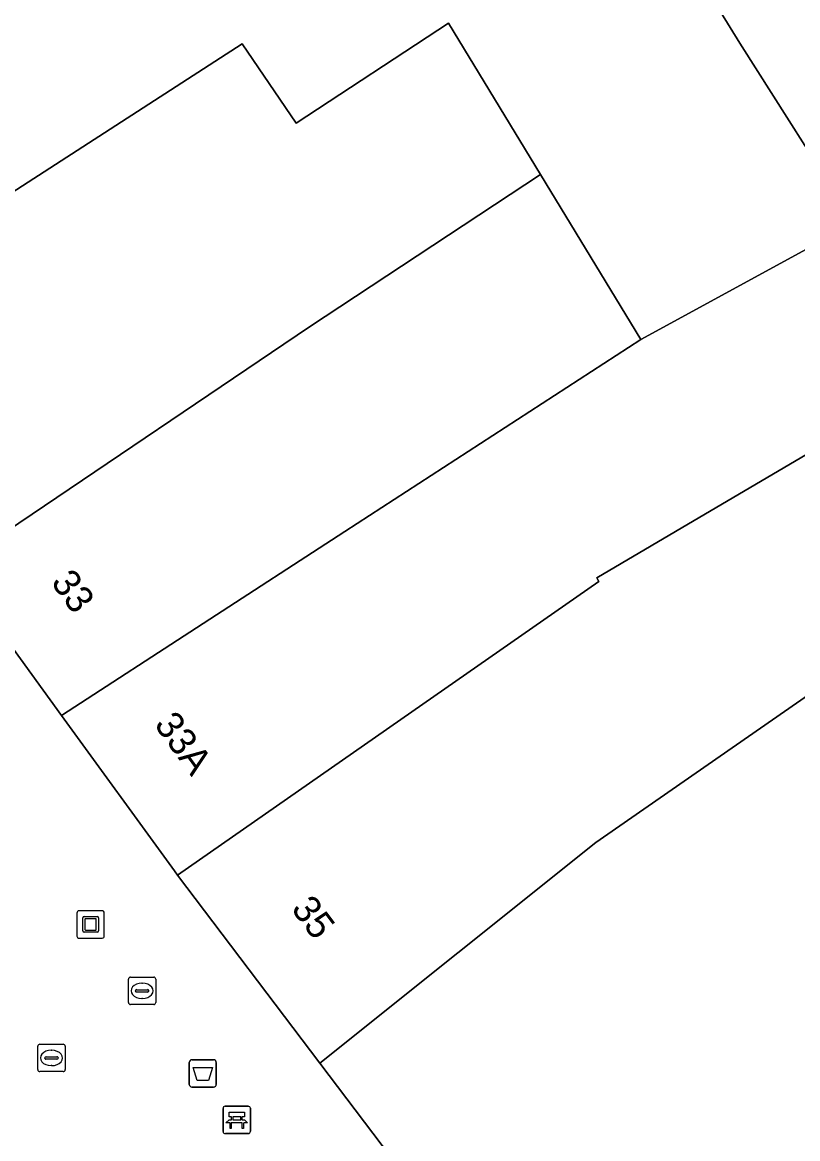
# Model space of a CAD drawing. Extents: x 161087 to 161926, y 382572 to 383873.
# Drawn here: x 161351.96 to 161380.29, y 383227.83 to 383268.6 of the extents above; entities that cross this region are included whole.
import ezdxf

# ---------------------------------------------------------------- set-up
doc = ezdxf.new("R2010")
doc.units = 0
for name, color, linetype in [('IMGEO_Afvalbak', 7, 'Continuous'), ('IMGEO_Bank', 7, 'Continuous'), ('IMGEO_Kolk', 7, 'Continuous'), ('IMGEO_Kunstobject', 7, 'Continuous'), ('IMGEO_Pand', 7, 'Continuous'), ('IMGEO_Pand_nummerreeks', 7, 'Continuous'), ('IMGEO_Voetgangersgebied_open', 7, 'Continuous')]:
    doc.layers.add(name, color=color, linetype=linetype)

msp = doc.modelspace()

# ---------------------------------------------------------------- linework, layer by layer
at = {"layer": 'IMGEO_Afvalbak'}
for p, q in [((161358.058, 383229.809), (161358.058, 383230.609)), ((161358.058, 383230.609), (161358.058, 383229.809)), ((161358.158, 383230.709), (161358.948, 383230.709)), ((161358.948, 383230.709), (161358.158, 383230.709)), ((161359.048, 383230.609), (161359.048, 383229.809)), ((161359.048, 383229.809), (161359.048, 383230.609)), ((161358.948, 383229.709), (161358.158, 383229.709)), ((161358.158, 383229.709), (161358.948, 383229.709))]:
    msp.add_line(p, q, dxfattribs=at)
msp.add_lwpolyline([(161358.201, 383230.423), (161358.905, 383230.423), (161358.756, 383229.953), (161358.35, 383229.953), (161358.201, 383230.423)], dxfattribs=at)
for centre, start, end in [((161358.158, 383230.609), 90, 180), ((161358.158, 383230.609), 90, 180), ((161358.948, 383230.609), 0, 90), ((161358.948, 383230.609), 360, 90), ((161358.158, 383229.809), 180, 270), ((161358.158, 383229.809), 180, 270), ((161358.948, 383229.809), 270, 0), ((161358.948, 383229.809), 270, 0)]:
    msp.add_arc(centre, 0.1, start, end, dxfattribs=at)
at = {"layer": 'IMGEO_Bank'}
for p, q in [((161359.369, 383229.01), (161360.21, 383229.01)), ((161360.21, 383229.01), (161359.369, 383229.01)), ((161359.294, 383228.085), (161359.294, 383228.926)), ((161359.294, 383228.926), (161359.294, 383228.085)), ((161359.603, 383228.516), (161359.603, 383228.622)), ((161359.647, 383228.622), (161359.647, 383228.516)), ((161359.935, 383228.628), (161359.653, 383228.628)), ((161359.941, 383228.516), (161359.941, 383228.622)), ((161359.985, 383228.622), (161359.985, 383228.516)), ((161360.294, 383228.935), (161360.294, 383228.094)), ((161360.294, 383228.094), (161360.294, 383228.935)), ((161359.991, 383228.408), (161359.598, 383228.408)), ((161359.653, 383228.51), (161359.935, 383228.51)), ((161360.219, 383228.01), (161359.378, 383228.01)), ((161359.378, 383228.01), (161360.219, 383228.01))]:
    msp.add_line(p, q, dxfattribs=at)
for points in [[(161359.597, 383228.628), (161359.511, 383228.628), (161359.511, 383228.789), (161360.074, 383228.789), (161360.074, 383228.628), (161359.991, 383228.628)], [(161359.541, 383228.408), (161359.399, 383228.408), (161359.511, 383228.51), (161359.597, 383228.51)], [(161359.591, 383228.401), (161359.591, 383228.194), (161359.548, 383228.194), (161359.548, 383228.401)], [(161359.991, 383228.51), (161360.074, 383228.51), (161360.186, 383228.408), (161360.047, 383228.408)], [(161360.041, 383228.401), (161360.041, 383228.194), (161359.997, 383228.194), (161359.997, 383228.401)]]:
    msp.add_lwpolyline(points, dxfattribs=at)
for centre, radius, start, end in [((161359.372, 383228.932), 0.0779, 92.4484, 184.2845), ((161359.372, 383228.932), 0.0779, 92.4484, 184.2845), ((161360.216, 383228.932), 0.0779, 2.4484, 94.2845), ((161360.216, 383228.932), 0.0779, 2.4484, 94.2845), ((161359.596, 383228.621), 0.00671, 2.8957, 87.1043), ((161359.653, 383228.621), 0.00671, 92.8957, 177.1043), ((161359.935, 383228.621), 0.00671, 2.8957, 87.1043), ((161359.992, 383228.621), 0.00671, 92.8957, 177.1043), ((161359.541, 383228.401), 0.00671, 2.8957, 87.1043), ((161359.598, 383228.401), 0.00671, 92.8957, 177.1043), ((161359.596, 383228.517), 0.00671, 272.8957, 357.1043), ((161359.653, 383228.517), 0.00671, 182.8957, 267.1043), ((161359.935, 383228.517), 0.00671, 272.8957, 357.1043), ((161359.992, 383228.517), 0.00671, 182.8957, 267.1043), ((161359.99, 383228.401), 0.00671, 2.8957, 87.1043), ((161360.047, 383228.401), 0.00671, 92.8957, 177.1043), ((161359.372, 383228.088), 0.0779, 182.4484, 274.2845), ((161359.372, 383228.088), 0.0779, 182.4484, 274.2845), ((161360.216, 383228.088), 0.0779, 272.4484, 4.2845), ((161360.216, 383228.088), 0.0779, 272.4484, 4.2845)]:
    msp.add_arc(centre, radius, start, end, dxfattribs=at)
at = {"layer": 'IMGEO_Kolk'}
for p, q in [((161355.836, 383232.799), (161355.836, 383233.651)), ((161355.911, 383233.725), (161356.763, 383233.725)), ((161356.324, 383233.505), (161356.349, 383233.505)), ((161356.837, 383233.651), (161356.837, 383232.799)), ((161356.095, 383233.219), (161356.095, 383233.231)), ((161356.533, 383233.182), (161356.135, 383233.182)), ((161356.138, 383233.268), (161356.536, 383233.268)), ((161356.579, 383233.231), (161356.579, 383233.219)), ((161356.763, 383232.725), (161355.911, 383232.725)), ((161356.347, 383232.945), (161356.322, 383232.945)), ((161352.525, 383230.348), (161352.525, 383231.2)), ((161352.6, 383231.274), (161353.452, 383231.274)), ((161353.013, 383231.054), (161353.038, 383231.054)), ((161353.526, 383231.2), (161353.526, 383230.348)), ((161352.784, 383230.768), (161352.784, 383230.78)), ((161353.222, 383230.731), (161352.824, 383230.731)), ((161352.827, 383230.817), (161353.225, 383230.817)), ((161353.268, 383230.78), (161353.268, 383230.768)), ((161353.452, 383230.274), (161352.6, 383230.274)), ((161353.036, 383230.494), (161353.011, 383230.494))]:
    msp.add_line(p, q, dxfattribs=at)
for points in [[(161355.836, 383232.799), (161355.836, 383233.651)], [(161355.911, 383233.725), (161356.763, 383233.725)], [(161356.837, 383233.651), (161356.837, 383232.799)], [(161356.763, 383232.725), (161355.911, 383232.725)], [(161352.525, 383230.348), (161352.525, 383231.2)], [(161352.6, 383231.274), (161353.452, 383231.274)], [(161353.526, 383231.2), (161353.526, 383230.348)], [(161353.452, 383230.274), (161352.6, 383230.274)]]:
    msp.add_lwpolyline(points, dxfattribs=at)
for centre, radius, start, end in [((161355.913, 383233.649), 0.0765, 91.552, 178.448), ((161355.913, 383233.649), 0.0765, 91.552, 178.448), ((161356.761, 383233.649), 0.0765, 1.552, 88.448), ((161356.761, 383233.649), 0.0765, 1.552, 88.448), ((161356.135, 383233.228), 0.0403, 85.8775, 175.7526), ((161356.132, 383233.218), 0.0366, 178.938, 274.7102), ((161356.536, 383233.225), 0.043, 264.8664, 352.4533), ((161356.54, 383233.23), 0.0386, 1.7309, 96.639), ((161355.913, 383232.801), 0.0765, 181.552, 268.448), ((161355.913, 383232.801), 0.0765, 181.552, 268.448), ((161356.761, 383232.801), 0.0765, 271.552, 358.448), ((161356.761, 383232.801), 0.0765, 271.552, 358.448), ((161352.602, 383231.198), 0.0765, 91.552, 178.448), ((161352.602, 383231.198), 0.0765, 91.552, 178.448), ((161353.45, 383231.198), 0.0765, 1.552, 88.448), ((161353.45, 383231.198), 0.0765, 1.552, 88.448), ((161352.824, 383230.777), 0.0403, 85.8775, 175.7526), ((161352.821, 383230.767), 0.0366, 178.938, 274.7102), ((161353.225, 383230.774), 0.043, 264.8664, 352.4533), ((161353.229, 383230.779), 0.0386, 1.7309, 96.639), ((161352.602, 383230.35), 0.0765, 181.552, 268.448), ((161352.602, 383230.35), 0.0765, 181.552, 268.448), ((161353.45, 383230.35), 0.0765, 271.552, 358.448), ((161353.45, 383230.35), 0.0765, 271.552, 358.448)]:
    msp.add_arc(centre, radius, start, end, dxfattribs=at)
for centre, major_axis, ratio, start_param, end_param in [((161356.323, 383233.225), (-0.387, 0.002), 0.722429, 4.712389, 7.853982), ((161356.348, 383233.225), (-0.39, 0.002), 0.717154, 1.570796, 4.712389), ((161353.012, 383230.774), (-0.387, 0.002), 0.722429, 4.712389, 7.853982), ((161353.037, 383230.774), (-0.39, 0.002), 0.717154, 1.570796, 4.712389)]:
    msp.add_ellipse(centre, major_axis=major_axis, ratio=ratio, start_param=start_param, end_param=end_param, dxfattribs=at)
at = {"layer": 'IMGEO_Kunstobject'}
for p, q in [((161353.954, 383236.065), (161353.954, 383235.224)), ((161353.954, 383236.065), (161353.954, 383235.224)), ((161354.87, 383236.149), (161354.029, 383236.149)), ((161354.87, 383236.149), (161354.029, 383236.149)), ((161354.218, 383235.937), (161354.692, 383235.937)), ((161354.954, 383235.233), (161354.954, 383236.074)), ((161354.954, 383235.233), (161354.954, 383236.074)), ((161354.168, 383235.413), (161354.168, 383235.887)), ((161354.248, 383235.837), (161354.248, 383235.463)), ((161354.642, 383235.857), (161354.268, 383235.857)), ((161354.662, 383235.463), (161354.662, 383235.837)), ((161354.742, 383235.887), (161354.742, 383235.413)), ((161354.038, 383235.149), (161354.879, 383235.149)), ((161354.038, 383235.149), (161354.879, 383235.149)), ((161354.692, 383235.363), (161354.218, 383235.363)), ((161354.268, 383235.443), (161354.642, 383235.443))]:
    msp.add_line(p, q, dxfattribs=at)
for centre, radius, start, end in [((161354.032, 383236.071), 0.0779, 92.4484, 184.2845), ((161354.032, 383236.071), 0.0779, 92.4484, 184.2845), ((161354.218, 383235.887), 0.05, 90, 180), ((161354.692, 383235.887), 0.05, 360, 90), ((161354.876, 383236.071), 0.0779, 2.4484, 94.2845), ((161354.876, 383236.071), 0.0779, 2.4484, 94.2845), ((161354.268, 383235.837), 0.02, 90, 180), ((161354.642, 383235.837), 0.02, 360, 90), ((161354.032, 383235.227), 0.0779, 182.4484, 274.2845), ((161354.032, 383235.227), 0.0779, 182.4484, 274.2845), ((161354.218, 383235.413), 0.05, 180, 270), ((161354.268, 383235.463), 0.02, 180, 270), ((161354.642, 383235.463), 0.02, 270, 0), ((161354.692, 383235.413), 0.05, 270, 0), ((161354.876, 383235.227), 0.0779, 272.4484, 4.2845), ((161354.876, 383235.227), 0.0779, 272.4484, 4.2845)]:
    msp.add_arc(centre, radius, start, end, dxfattribs=at)
at = {"layer": 'IMGEO_Pand'}
for points in [[(161359.257, 383299.84), (161365.594, 383288.568), (161366.95, 383286.079), (161372.685, 383276.746), (161378.181, 383267.836), (161382.351, 383261.263), (161391.589, 383266.294), (161390.308, 383268.951), (161387.544, 383274.68), (161396.061, 383280.889), (161395.702, 383281.374), (161393.476, 383284.379), (161392.485, 383284.623), (161389.711, 383289.197), (161388.88, 383289.401), (161386.063, 383294.047), (161385.378, 383294.214), (161382.54, 383298.894), (161381.795, 383299.076), (161381.152, 383298.687), (161375.138, 383308.517), (161374.459, 383308.902)], [(161366.95, 383286.079), (161365.594, 383288.568), (161359.257, 383299.84), (161353.883, 383296.637), (161350.347, 383294.529), (161359.251, 383280.253), (161337.154, 383267.116), (161343.725, 383257.307), (161359.991, 383267.808), (161361.965, 383264.915), (161367.531, 383268.566), (161370.896, 383263.037), (161374.558, 383257.019), (161382.351, 383261.263), (161378.181, 383267.836), (161372.685, 383276.746)], [(161370.896, 383263.037), (161367.531, 383268.566), (161361.965, 383264.915), (161359.991, 383267.808), (161343.725, 383257.307), (161348.514, 383250), (161349.46, 383248.698), (161351.387, 383250), (161362.447, 383257.474)], [(161362.835, 383230.58), (161372.914, 383238.648), (161383.034, 383245.666), (161393.209, 383248.911), (161395.25, 383250), (161399.535, 383252.287), (161410.934, 383259.102), (161405.949, 383267.507), (161405.841, 383267.662), (161394.226, 383260.827), (161375.829, 383250), (161372.947, 383248.304), (161373.029, 383248.172), (161357.629, 383237.454)], [(161394.226, 383260.827), (161391.589, 383266.294), (161382.351, 383261.263), (161374.558, 383257.019), (161363.742, 383250), (161353.391, 383243.283), (161357.515, 383237.604), (161357.629, 383237.454), (161373.029, 383248.172), (161372.947, 383248.304), (161375.829, 383250)], [(161353.391, 383243.283), (161363.742, 383250), (161374.558, 383257.019), (161370.896, 383263.037), (161362.447, 383257.474), (161351.387, 383250), (161349.46, 383248.698)], [(161362.835, 383230.58), (161381.245, 383206.275), (161393.744, 383214.297), (161405.619, 383221.113), (161417.82, 383228.011), (161425.863, 383233.377), (161421.037, 383241.522), (161421.276, 383241.664), (161416.332, 383250), (161411.224, 383258.613), (161410.934, 383259.102), (161399.535, 383252.287), (161395.25, 383250), (161393.209, 383248.911), (161383.034, 383245.666), (161372.914, 383238.648)]]:
    msp.add_lwpolyline(points, close=True, dxfattribs=at)
at = {"layer": 'IMGEO_Voetgangersgebied_open'}
msp.add_lwpolyline([(161406.192, 383179.115), (161402.415, 383183.112), (161393.427, 383192.624), (161389.746, 383196.821), (161386.186, 383200.88), (161381.245, 383206.275), (161362.835, 383230.58), (161357.629, 383237.454), (161357.515, 383237.604), (161353.391, 383243.283), (161349.46, 383248.698), (161348.514, 383250), (161343.725, 383257.307), (161337.154, 383267.116), (161336.888, 383267.516), (161333.491, 383272.709), (161333.414, 383272.831), (161329.587, 383278.877), (161324.449, 383285.791), (161320.721, 383291.696), (161319.633, 383293.42), (161315.633, 383299.757), (161315.219, 383300.537), (161310.218, 383309.96)], dxfattribs=at)

# ---------------------------------------------------------------- texts
at = {"layer": 'IMGEO_Pand_nummerreeks'}
for s, rotation, p in [('33', 305.9896, (161352.979, 383248.14)), ('33A', 305.997, (161356.751, 383242.947)), ('35', 307.1025, (161361.754, 383236.213))]:
    msp.add_text(s, height=1, rotation=rotation, dxfattribs=at).set_placement(p)

doc.saveas('drawing.dxf')
